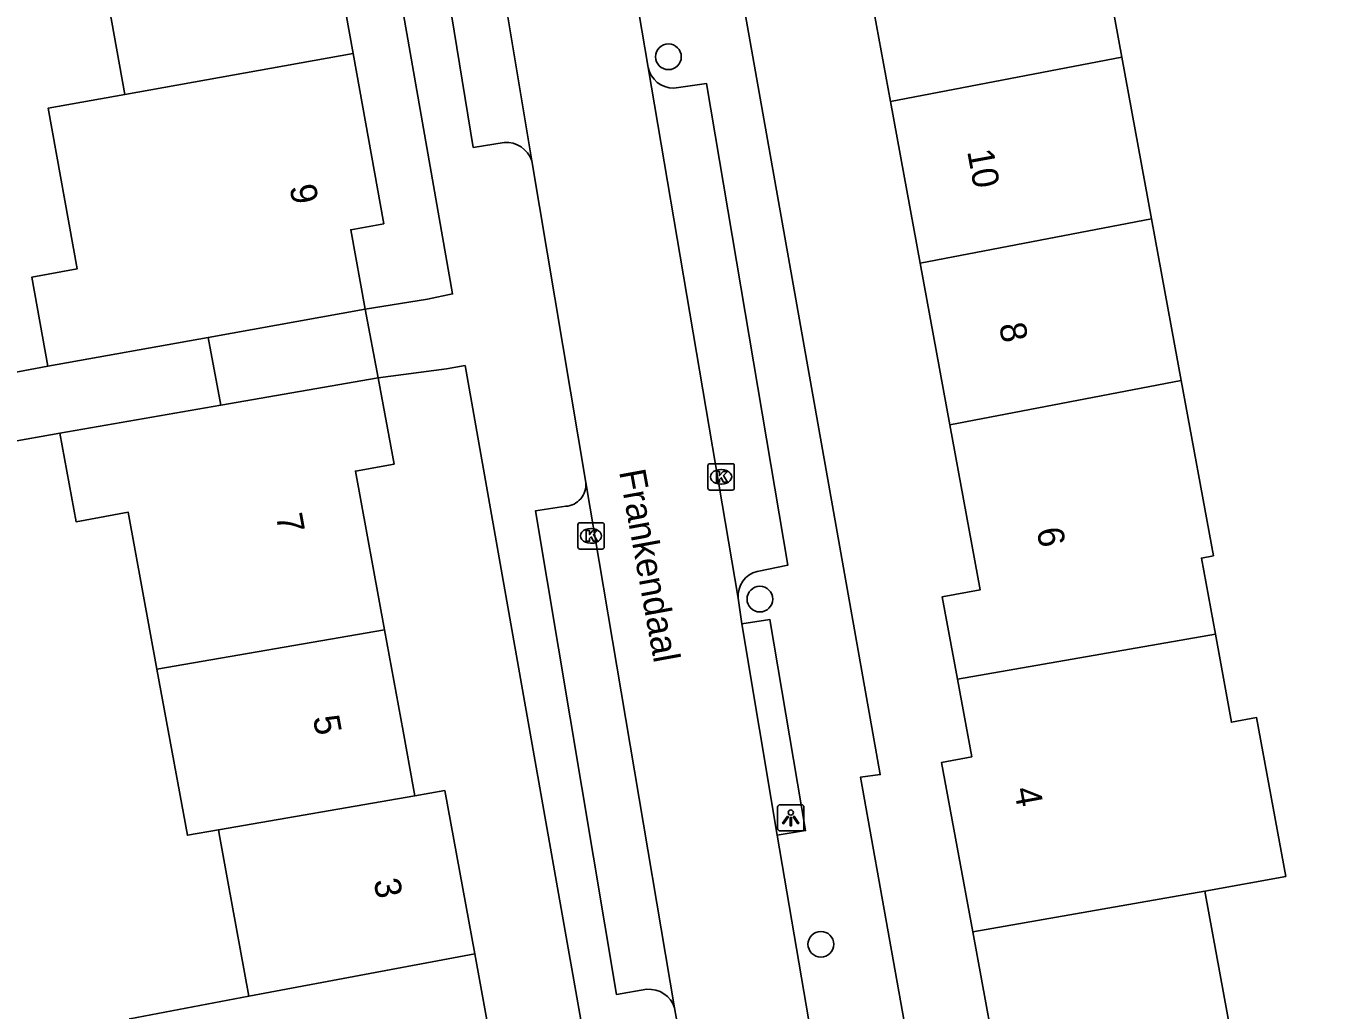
# Model space of a CAD drawing. Extents: x 157793 to 159380, y 380882 to 382313.
# Drawn here: x 158870.88 to 158920.22, y 381571.39 to 381608.78 of the extents above; entities that cross this region are included whole.
import ezdxf

# ---------------------------------------------------------------- set-up
doc = ezdxf.new("R2010")
doc.units = 0
for name, color, linetype in [('IMGEO_Boom', 7, 'Continuous'), ('IMGEO_Kolk', 7, 'Continuous'), ('IMGEO_Lichtpunt', 7, 'Continuous'), ('IMGEO_Openbare_ruimte_label', 7, 'Continuous'), ('IMGEO_Pand', 7, 'Continuous'), ('IMGEO_Pand_nummerreeks', 7, 'Continuous'), ('IMGEO_Rijbaan_lokaal_open', 7, 'Continuous'), ('IMGEO_Voetpad_open', 7, 'Continuous')]:
    doc.layers.add(name, color=color, linetype=linetype)

msp = doc.modelspace()

# ---------------------------------------------------------------- linework, layer by layer
at = {"layer": 'IMGEO_Boom'}
for centre in [(158895.302, 381607.612), (158898.778, 381587.004), (158901.096, 381573.887)]:
    msp.add_circle(centre, 0.489, dxfattribs=at)
at = {"layer": 'IMGEO_Kolk'}
for p, q in [((158896.804, 381591.223), (158896.804, 381592.075)), ((158896.879, 381592.149), (158897.731, 381592.149)), ((158897.805, 381592.075), (158897.805, 381591.223)), ((158897.292, 381591.929), (158897.317, 381591.929)), ((158897.731, 381591.149), (158896.879, 381591.149)), ((158897.315, 381591.369), (158897.29, 381591.369)), ((158891.86, 381588.98), (158891.86, 381589.832)), ((158891.935, 381589.906), (158892.787, 381589.906)), ((158892.348, 381589.686), (158892.373, 381589.686)), ((158892.861, 381589.832), (158892.861, 381588.98)), ((158892.371, 381589.126), (158892.346, 381589.126)), ((158892.787, 381588.906), (158891.935, 381588.906))]:
    msp.add_line(p, q, dxfattribs=at)
for points in [[(158896.804, 381591.223), (158896.804, 381592.075)], [(158896.879, 381592.149), (158897.731, 381592.149)], [(158897.805, 381592.075), (158897.805, 381591.223)], [(158897.125, 381591.849), (158897.248, 381591.849), (158897.248, 381591.698), (158897.378, 381591.849), (158897.542, 381591.849), (158897.396, 381591.698), (158897.549, 381591.449), (158897.397, 381591.449), (158897.312, 381591.613), (158897.248, 381591.546), (158897.248, 381591.449), (158897.125, 381591.449), (158897.125, 381591.849)], [(158897.731, 381591.149), (158896.879, 381591.149)], [(158891.86, 381588.98), (158891.86, 381589.832)], [(158891.935, 381589.906), (158892.787, 381589.906)], [(158892.181, 381589.606), (158892.304, 381589.606), (158892.304, 381589.455), (158892.434, 381589.606), (158892.598, 381589.606), (158892.452, 381589.455), (158892.605, 381589.206), (158892.453, 381589.206), (158892.368, 381589.37), (158892.304, 381589.303), (158892.304, 381589.206), (158892.181, 381589.206), (158892.181, 381589.606)], [(158892.861, 381589.832), (158892.861, 381588.98)], [(158892.787, 381588.906), (158891.935, 381588.906)]]:
    msp.add_lwpolyline(points, dxfattribs=at)
for centre, start, end in [((158896.881, 381592.073), 91.552, 178.448), ((158896.881, 381592.073), 91.552, 178.448), ((158897.729, 381592.073), 1.552, 88.448), ((158897.729, 381592.073), 1.552, 88.448), ((158896.881, 381591.225), 181.552, 268.448), ((158896.881, 381591.225), 181.552, 268.448), ((158897.729, 381591.225), 271.552, 358.448), ((158897.729, 381591.225), 271.552, 358.448), ((158891.937, 381589.83), 91.552, 178.448), ((158891.937, 381589.83), 91.552, 178.448), ((158892.785, 381589.83), 1.552, 88.448), ((158892.785, 381589.83), 1.552, 88.448), ((158891.937, 381588.982), 181.552, 268.448), ((158891.937, 381588.982), 181.552, 268.448), ((158892.785, 381588.982), 271.552, 358.448), ((158892.785, 381588.982), 271.552, 358.448)]:
    msp.add_arc(centre, 0.0765, start, end, dxfattribs=at)
for centre, major_axis, ratio, start_param, end_param in [((158897.291, 381591.649), (-0.387, 0.002), 0.722429, 4.712389, 7.853982), ((158897.316, 381591.649), (-0.39, 0.002), 0.717154, 1.570796, 4.712389), ((158892.347, 381589.406), (-0.387, 0.002), 0.722429, 4.712389, 7.853982), ((158892.372, 381589.406), (-0.39, 0.002), 0.717154, 1.570796, 4.712389)]:
    msp.add_ellipse(centre, major_axis=major_axis, ratio=ratio, start_param=start_param, end_param=end_param, dxfattribs=at)
at = {"layer": 'IMGEO_Lichtpunt'}
for p, q in [((158899.454, 381579.095), (158899.454, 381578.288)), ((158899.454, 381579.095), (158899.454, 381578.288)), ((158900.356, 381579.19), (158899.548, 381579.19)), ((158900.356, 381579.19), (158899.548, 381579.19)), ((158900.45, 381578.288), (158900.45, 381579.095)), ((158900.45, 381578.288), (158900.45, 381579.095)), ((158899.548, 381578.194), (158900.356, 381578.194)), ((158899.548, 381578.194), (158900.356, 381578.194))]:
    msp.add_line(p, q, dxfattribs=at)
for points in [[(158899.828, 381578.759), (158899.867, 381578.731), (158899.679, 381578.469), (158899.641, 381578.496), (158899.828, 381578.759)], [(158900.04, 381578.731), (158900.078, 381578.758), (158900.265, 381578.496), (158900.226, 381578.468), (158900.04, 381578.731)], [(158899.93, 381578.711), (158899.977, 381578.711), (158899.977, 381578.389), (158899.93, 381578.389), (158899.93, 381578.711)]]:
    msp.add_lwpolyline(points, dxfattribs=at)
msp.add_circle((158899.953, 381578.893), 0.0994, dxfattribs=at)
for centre, start, end in [((158899.548, 381579.095), 90, 180), ((158899.548, 381579.095), 90, 180), ((158900.356, 381579.095), 0, 90), ((158900.356, 381579.095), 0, 90), ((158899.548, 381578.288), 180, 270), ((158899.548, 381578.288), 180, 270), ((158900.356, 381578.288), 270, 0), ((158900.356, 381578.288), 270, 360)]:
    msp.add_arc(centre, 0.0946, start, end, dxfattribs=at)
at = {"layer": 'IMGEO_Pand'}
for points in [[(158903.744, 381605.918), (158902.595, 381612.178), (158903.724, 381612.386), (158903.16, 381615.458), (158915.337, 381617.779), (158915.988, 381614.236), (158911.473, 381613.407), (158912.54, 381607.594)], [(158883.32, 381607.74), (158882.207, 381613.927), (158881.009, 381613.711)], [(158873.531, 381612.364), (158873.582, 381612.08), (158873.741, 381611.197), (158874.644, 381606.178)], [(158883.32, 381607.74), (158874.644, 381606.178)], [(158883.773, 381598.021), (158883.229, 381601.042), (158884.485, 381601.268), (158883.32, 381607.74)], [(158912.54, 381607.594), (158903.744, 381605.918)], [(158912.54, 381607.594), (158913.668, 381601.451)], [(158874.644, 381606.178), (158871.727, 381605.653), (158872.825, 381599.548), (158871.111, 381599.24), (158871.72, 381595.852)], [(158904.872, 381599.775), (158903.744, 381605.918)], [(158913.668, 381601.451), (158904.872, 381599.775)], [(158913.668, 381601.451), (158914.796, 381595.308)], [(158905.999, 381593.632), (158904.872, 381599.775)], [(158877.812, 381596.948), (158883.773, 381598.021)], [(158871.72, 381595.852), (158877.812, 381596.948)], [(158884.273, 381595.409), (158878.286, 381594.371)], [(158884.509, 381585.842), (158883.404, 381591.868), (158884.873, 381592.137), (158884.273, 381595.409)], [(158914.796, 381595.308), (158905.999, 381593.632)], [(158914.796, 381595.308), (158916.018, 381588.65), (158915.557, 381588.565), (158916.089, 381585.669)], [(158878.286, 381594.371), (158872.172, 381593.311)], [(158906.288, 381583.959), (158905.712, 381587.094), (158907.151, 381587.358), (158905.999, 381593.632)], [(158872.172, 381593.311), (158872.79, 381589.943), (158874.769, 381590.306), (158875.863, 381584.342)], [(158884.509, 381585.842), (158875.863, 381584.342)], [(158885.667, 381579.531), (158885.615, 381579.814), (158885.217, 381581.983), (158884.509, 381585.842)], [(158916.089, 381585.669), (158906.288, 381583.959)], [(158915.687, 381575.901), (158918.765, 381576.466), (158917.657, 381582.502), (158916.702, 381582.327), (158916.089, 381585.669)], [(158875.863, 381584.342), (158877.021, 381578.03), (158878.197, 381578.234)], [(158906.288, 381583.959), (158906.829, 381581.012), (158905.685, 381580.802), (158906.867, 381574.362)], [(158887.939, 381573.528), (158886.802, 381579.728), (158885.667, 381579.531)], [(158885.667, 381579.531), (158878.197, 381578.234)], [(158878.197, 381578.234), (158878.249, 381577.952), (158878.556, 381576.28), (158879.357, 381571.911)], [(158906.867, 381574.362), (158915.687, 381575.901)], [(158915.687, 381575.901), (158916.827, 381569.692), (158921.376, 381570.527), (158921.983, 381567.219), (158909.665, 381565.07), (158909.105, 381568.121), (158908.048, 381567.927), (158906.867, 381574.362)], [(158887.939, 381573.528), (158889.128, 381567.046), (158888.084, 381566.854), (158888.631, 381563.873), (158876.562, 381561.602), (158875.927, 381565.067), (158874.829, 381571.058), (158879.357, 381571.911)], [(158879.357, 381571.911), (158887.939, 381573.528)]]:
    msp.add_lwpolyline(points, dxfattribs=at)
at = {"layer": 'IMGEO_Rijbaan_lokaal_open'}
for points in [[(158888.261, 381614.76), (158890.115, 381603.654)], [(158894.531, 381607.21), (158893.925, 381610.801), (158893.615, 381612.772)], [(158897.956, 381587.045), (158894.531, 381607.21)], [(158890.115, 381603.654), (158892.158, 381591.43)], [(158892.158, 381591.43), (158895.538, 381571.474)], [(158898.093, 381586.069), (158897.956, 381587.045)], [(158899.431, 381578.04), (158898.093, 381586.069)], [(158900.813, 381569.935), (158899.431, 381578.04)], [(158895.538, 381571.474), (158895.966, 381569.055)]]:
    msp.add_lwpolyline(points, dxfattribs=at)
at = {"layer": 'IMGEO_Voetpad_open'}
for points in [[(158910.513, 381635.431), (158907.69, 381634.767), (158908.032, 381632.615), (158901.672, 381631.534), (158901.954, 381630.456), (158886.186, 381627.63), (158883.513, 381623.717), (158884.083, 381620.484), (158883.28, 381620.35), (158887.101, 381598.6), (158886.149, 381598.406), (158883.773, 381598.021)], [(158898.905, 381617.265), (158899.943, 381611.595), (158897.865, 381611.255), (158898.512, 381607.611), (158903.354, 381580.337), (158902.607, 381580.243), (158904.959, 381567.06), (158906.696, 381567.344), (158907.401, 381563.077)], [(158889.058, 381604.357), (158887.887, 381604.169), (158886.341, 381613.634), (158887.53, 381613.866)], [(158895.509, 381606.422), (158896.748, 381606.599), (158899.84, 381588.293), (158898.671, 381588.056)], [(158883.773, 381598.021), (158884.273, 381595.409)], [(158877.812, 381596.948), (158878.286, 381594.371)], [(158860.977, 381593.83), (158871.72, 381595.852)], [(158884.273, 381595.409), (158886.87, 381595.759), (158887.575, 381595.876), (158892.626, 381567.29), (158890.878, 381566.987), (158891.835, 381562.064)], [(158872.172, 381593.311), (158862.214, 381591.533)], [(158894.482, 381572.178), (158893.326, 381571.981), (158890.248, 381590.355), (158891.401, 381590.53)], [(158898.093, 381586.069), (158899.153, 381586.235), (158900.514, 381578.21), (158899.431, 381578.04)]]:
    msp.add_lwpolyline(points, dxfattribs=at)
for centre, radius, start, end in [((158895.496, 381607.407), 0.985, 191.5318, 270.7496), ((158889.131, 381603.321), 1.039, 18.7082, 94.0368), ((158891.343, 381591.347), 0.819, 274.068, 5.7969), ((158898.904, 381587.133), 0.952, 104.1723, 185.2903), ((158894.554, 381571.142), 1.039, 18.6605, 93.9594)]:
    msp.add_arc(centre, radius, start, end, dxfattribs=at)

# ---------------------------------------------------------------- texts
at = {"layer": 'IMGEO_Openbare_ruimte_label'}
msp.add_text('Frankendaal', height=1, rotation=280.3663, dxfattribs=at).set_placement((158893.425, 381591.852))
at = {"layer": 'IMGEO_Pand_nummerreeks'}
for s, rotation, p in [('10', 280.4015, (158906.654, 381604.022)), ('9', 280.2042, (158880.898, 381602.683)), ('8', 280.4015, (158907.865, 381597.426)), ('7', 280.3939, (158880.379, 381590.178)), ('6', 280.4015, (158909.292, 381589.647)), ('5', 280.3932, (158881.786, 381582.508)), ('4', 280.399, (158908.433, 381579.786)), ('3', 280.3932, (158884.094, 381576.308))]:
    msp.add_text(s, height=1, rotation=rotation, dxfattribs=at).set_placement(p)

doc.saveas('drawing.dxf')
